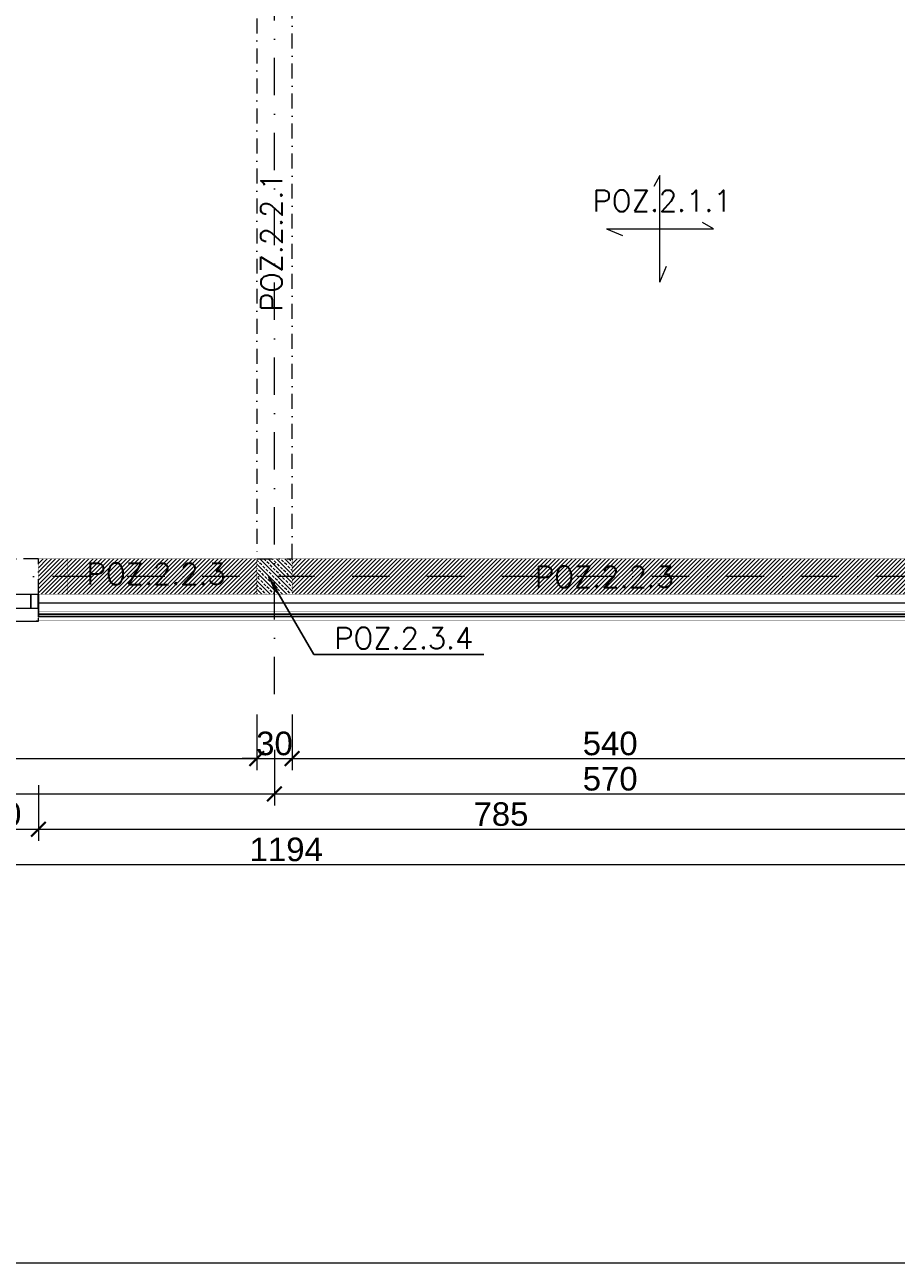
# Model space of a CAD drawing. Extents: x 4615668 to 9294084, y 5325188 to 10688993.
# Tile 545 of 656: x 4647675 to 4648415, y 5334509 to 5335561. Entities that reach past the tile are written whole.
import ezdxf

# ---------------------------------------------------------------- set-up
doc = ezdxf.new("R2010")
doc.units = 0
doc.header["$MEASUREMENT"] = 0
doc.linetypes.add('DASHDOT', pattern=[25.4, 12.7, -6.35, 0, -6.35])
for name, color, linetype, lineweight in [('hatch', 253, 'Continuous', 0), ('K-OPISY', 252, 'Continuous', 15), ('K-OPISY @ 10', 252, 'Continuous', 15), ('ocieplenie', 214, 'Continuous', 13), ('Osie', 175, 'DASHDOT', 9), ('Wymiar', 7, 'Continuous', 9)]:
    doc.layers.add(name, color=color, linetype=linetype, lineweight=lineweight)
doc.layers.add('sciany', color=1, linetype='Continuous')
doc.layers.add('STOLARKA', color=4, linetype='Continuous')
doc.styles.add('Arial Narrow 20', font='arial.ttf', dxfattribs={"height": 20})
doc.styles.add('Opis', font='simplex.shx')
doc.styles.add('Simplex', font='simplex.shx')
doc.linetypes.add('BATTING', pattern='A,0.00254,-2.54,[134,ltypeshp.shx,S=2.54,R=0,X=-2.54,Y=0],-5.08,[134,ltypeshp.shx,S=2.54,R=180,X=2.54,Y=0],-2.54', length=10.16254)
doc.dimstyles.new('1do100 ok', dxfattribs={"dimscale": 0.5, "dimtxt": 12, "dimasz": 25, "dimexe": 20, "dimexo": 0, "dimgap": 5, "dimtad": 1, "dimdec": 0, "dimzin": 9, "dimtxsty": 'Arial Narrow 20', "dimblk": 'ARCHTICK', "dimcen": 3, "dimdle": 20, "dimclrd": 256, "dimclre": 256, "dimclrt": 256, "dimadec": 0, "dimazin": 2, "dimtfac": 1, "dimtdec": 0, "dimtix": 1, "dimtmove": 2, "dimatfit": 3, "dimldrblk": 'NONE', "dimfxl": 0, "dimtvp": 1, "dimtolj": 1, "dimtzin": 0, "dimlwd": 5, "dimlwe": 5, "dimarcsym": 0})
doc.dimstyles.new('1do50', dxfattribs={"dimscale": 5, "dimtxt": 2.5, "dimasz": 2.5, "dimexe": 2.5, "dimexo": 0.5, "dimgap": 1, "dimtad": 1, "dimdec": 1, "dimrnd": 0.5, "dimzin": 12, "dimdsep": 46, "dimtxsty": 'Simplex', "dimblk": 'OBLIQUE', "dimcen": 0.5, "dimdle": 2.5, "dimclrd": 256, "dimclre": 256, "dimclrt": 256, "dimadec": 1, "dimazin": 3, "dimtfac": 1, "dimtdec": 1, "dimtix": 1, "dimtmove": 0, "dimatfit": 3, "dimfxl": 0, "dimtolj": 1, "dimtzin": 0, "dimarcsym": 0})

# ---------------------------------------------------------------- blocks, each defined once
blk = doc.blocks.new('G$C61CBF25F')
at = {"layer": 'Osie', "lineweight": 0, "ltscale": 2.5}
for p, q in [((855, 0), (855, 1880)), ((1525, 100), (204.8, 100))]:
    blk.add_line(p, q, dxfattribs=at)
blk = doc.blocks.new('G$C0CCF9696')
at = {"layer": 'STOLARKA', "color": 5, "lineweight": 0}
blk.add_line((100, 30), (0, 30), dxfattribs=at)
for points in [[(68, 59.5), (68, 53.5), (56, 53.5), (56, 59.5)], [(68, 59.5), (68, 53.5), (56, 53.5), (56, 59.5)], [(68, 53.5), (68, 6.5), (56, 6.5), (56, 53.5)], [(68, 53.5), (68, 6.5), (56, 6.5), (56, 53.5)], [(68, 0.5), (68, 6.5), (56, 6.5), (56, 0.5)]]:
    blk.add_lwpolyline(points, close=True, dxfattribs=at)
blk.add_lwpolyline([(76, 0), (79, 0), (79, 60), (76, 60)], dxfattribs=at)
blk.add_lwpolyline([(76, 0), (79, 0), (79, 60), (76, 60)], dxfattribs=at)
blk = doc.blocks.new('_ArchTick')
at = {"color": 0, "linetype": 'ByBlock', "const_width": 0.15}
blk.add_lwpolyline([(-0.5, -0.5), (0.5, 0.5)], dxfattribs=at)
blk = doc.blocks.new('*D1035')
at = {"layer": 'Defpoints', "color": 0}
for p in [(4647352.2, 5335077.9), (4647872.2, 5335078.6), (4647872.2, 5334937.9)]:
    blk.add_point(p, dxfattribs=at)
at = {"layer": 'Wymiar', "linetype": 'Continuous', "lineweight": 5}
for p, q in [((4647352.2, 5334975.4), (4647352.2, 5334927.9)), ((4647872.2, 5334975.4), (4647872.2, 5334927.9)), ((4647342.2, 5334937.9), (4647882.2, 5334937.9))]:
    blk.add_line(p, q, dxfattribs=at)
at = {"layer": 'Wymiar', "linetype": 'ByBlock', "lineweight": 5, "xscale": 12.5, "yscale": 12.5, "zscale": 12.5, "rotation": 180}
blk.add_blockref('_ArchTick', (4647352.2, 5334937.9), dxfattribs=at)
at = {"layer": 'Wymiar', "linetype": 'ByBlock', "lineweight": 5, "xscale": 12.5, "yscale": 12.5, "zscale": 12.5}
blk.add_blockref('_ArchTick', (4647872.2, 5334937.9), dxfattribs=at)
at = {"layer": 'Wymiar', "lineweight": 0, "ltscale": 40, "insert": (4647612.2, 5334950.6), "char_height": 20, "attachment_point": 5, "style": 'Arial Narrow 20'}
blk.add_mtext('\\A1;520', dxfattribs=at)
blk = doc.blocks.new('_None')
blk = doc.blocks.new('*D1036')
at = {"layer": 'Defpoints', "color": 0}
for p in [(4647872.2, 5335078.6), (4647902.2, 5335078.6), (4647902.2, 5334937.9)]:
    blk.add_point(p, dxfattribs=at)
at = {"layer": 'Wymiar', "linetype": 'Continuous', "lineweight": 5}
for p, q in [((4647872.2, 5334975.4), (4647872.2, 5334927.9)), ((4647902.2, 5334975.4), (4647902.2, 5334927.9)), ((4647872.2, 5334937.9), (4647859.7, 5334937.9)), ((4647862.2, 5334937.9), (4647912.2, 5334937.9)), ((4647902.2, 5334937.9), (4647914.7, 5334937.9))]:
    blk.add_line(p, q, dxfattribs=at)
at = {"layer": 'Wymiar', "linetype": 'ByBlock', "lineweight": 5, "xscale": 12.5, "yscale": 12.5, "zscale": 12.5}
blk.add_blockref('_ArchTick', (4647872.2, 5334937.9), dxfattribs=at)
at = {"layer": 'Wymiar', "linetype": 'ByBlock', "lineweight": 5, "xscale": 12.5, "yscale": 12.5, "zscale": 12.5, "rotation": 180}
blk.add_blockref('_ArchTick', (4647902.2, 5334937.9), dxfattribs=at)
at = {"layer": 'Wymiar', "lineweight": 0, "ltscale": 40, "insert": (4647887.2, 5334950.6), "char_height": 20, "attachment_point": 5, "style": 'Arial Narrow 20'}
blk.add_mtext('\\A1;30', dxfattribs=at)
blk = doc.blocks.new('*D1037')
at = {"layer": 'Defpoints', "color": 0}
for p in [(4647902.2, 5335078.6), (4648442.2, 5335078.6), (4648442.2, 5334937.9)]:
    blk.add_point(p, dxfattribs=at)
at = {"layer": 'Wymiar', "linetype": 'Continuous', "lineweight": 5}
for p, q in [((4647902.2, 5334975.4), (4647902.2, 5334927.9)), ((4648442.2, 5334975.4), (4648442.2, 5334927.9)), ((4647892.2, 5334937.9), (4648452.2, 5334937.9))]:
    blk.add_line(p, q, dxfattribs=at)
at = {"layer": 'Wymiar', "linetype": 'ByBlock', "lineweight": 5, "xscale": 12.5, "yscale": 12.5, "zscale": 12.5, "rotation": 180}
blk.add_blockref('_ArchTick', (4647902.2, 5334937.9), dxfattribs=at)
at = {"layer": 'Wymiar', "linetype": 'ByBlock', "lineweight": 5, "xscale": 12.5, "yscale": 12.5, "zscale": 12.5}
blk.add_blockref('_ArchTick', (4648442.2, 5334937.9), dxfattribs=at)
at = {"layer": 'Wymiar', "lineweight": 0, "ltscale": 40, "insert": (4648172.2, 5334950.6), "char_height": 20, "attachment_point": 5, "style": 'Arial Narrow 20'}
blk.add_mtext('\\A1;540', dxfattribs=at)
blk = doc.blocks.new('*D1041')
at = {"layer": 'Defpoints', "color": 0}
for p in [(4647337.2, 5335083.1), (4647887.2, 5335042.6), (4647887.2, 5334907.9)]:
    blk.add_point(p, dxfattribs=at)
at = {"layer": 'Wymiar', "linetype": 'Continuous', "lineweight": 5}
for p, q in [((4647337.2, 5334945.4), (4647337.2, 5334897.9)), ((4647887.2, 5334945.4), (4647887.2, 5334897.9)), ((4647327.2, 5334907.9), (4647897.2, 5334907.9))]:
    blk.add_line(p, q, dxfattribs=at)
at = {"layer": 'Wymiar', "linetype": 'ByBlock', "lineweight": 5, "xscale": 12.5, "yscale": 12.5, "zscale": 12.5, "rotation": 180}
blk.add_blockref('_ArchTick', (4647337.2, 5334907.9), dxfattribs=at)
at = {"layer": 'Wymiar', "linetype": 'ByBlock', "lineweight": 5, "xscale": 12.5, "yscale": 12.5, "zscale": 12.5}
blk.add_blockref('_ArchTick', (4647887.2, 5334907.9), dxfattribs=at)
at = {"layer": 'Wymiar', "lineweight": 0, "ltscale": 40, "insert": (4647612.2, 5334920.6), "char_height": 20, "attachment_point": 5, "style": 'Arial Narrow 20'}
blk.add_mtext('\\A1;550', dxfattribs=at)
blk = doc.blocks.new('*D1042')
at = {"layer": 'Defpoints', "color": 0}
for p in [(4647887.2, 5335042.6), (4648457.2, 5335024.7), (4648457.2, 5334907.9)]:
    blk.add_point(p, dxfattribs=at)
at = {"layer": 'Wymiar', "linetype": 'Continuous', "lineweight": 5}
for p, q in [((4647887.2, 5334945.4), (4647887.2, 5334897.9)), ((4648457.2, 5334945.4), (4648457.2, 5334897.9)), ((4647877.2, 5334907.9), (4648467.2, 5334907.9))]:
    blk.add_line(p, q, dxfattribs=at)
at = {"layer": 'Wymiar', "linetype": 'ByBlock', "lineweight": 5, "xscale": 12.5, "yscale": 12.5, "zscale": 12.5, "rotation": 180}
blk.add_blockref('_ArchTick', (4647887.2, 5334907.9), dxfattribs=at)
at = {"layer": 'Wymiar', "linetype": 'ByBlock', "lineweight": 5, "xscale": 12.5, "yscale": 12.5, "zscale": 12.5}
blk.add_blockref('_ArchTick', (4648457.2, 5334907.9), dxfattribs=at)
at = {"layer": 'Wymiar', "lineweight": 0, "ltscale": 40, "insert": (4648172.2, 5334920.6), "char_height": 20, "attachment_point": 5, "style": 'Arial Narrow 20'}
blk.add_mtext('\\A1;570', dxfattribs=at)
blk = doc.blocks.new('*D1044')
at = {"layer": 'Defpoints', "color": 0}
for p in [(4647300.2, 5335039.8), (4648494.2, 5335039.8), (4648494.2, 5334847.9)]:
    blk.add_point(p, dxfattribs=at)
at = {"layer": 'Wymiar', "linetype": 'Continuous', "lineweight": 5}
for p, q in [((4647300.2, 5334885.4), (4647300.2, 5334837.9)), ((4648494.2, 5334885.4), (4648494.2, 5334837.9)), ((4647290.2, 5334847.9), (4648504.2, 5334847.9))]:
    blk.add_line(p, q, dxfattribs=at)
at = {"layer": 'Wymiar', "linetype": 'ByBlock', "lineweight": 5, "xscale": 12.5, "yscale": 12.5, "zscale": 12.5, "rotation": 180}
blk.add_blockref('_ArchTick', (4647300.2, 5334847.9), dxfattribs=at)
at = {"layer": 'Wymiar', "linetype": 'ByBlock', "lineweight": 5, "xscale": 12.5, "yscale": 12.5, "zscale": 12.5}
blk.add_blockref('_ArchTick', (4648494.2, 5334847.9), dxfattribs=at)
at = {"layer": 'Wymiar', "lineweight": 0, "ltscale": 40, "insert": (4647897.2, 5334860.6), "char_height": 20, "attachment_point": 5, "style": 'Arial Narrow 20'}
blk.add_mtext('\\A1;1194', dxfattribs=at)
blk = doc.blocks.new('_Oblique')
at = {"color": 0, "linetype": 'ByBlock', "lineweight": -2}
blk.add_line((-0.5, -0.5), (0.5, 0.5), dxfattribs=at)
blk = doc.blocks.new('*D4442')
at = {"layer": 'Defpoints', "color": 0}
for p in [(4647626.8, 5335077.5), (4647686.8, 5335077.5), (4647686.8, 5334877.9)]:
    blk.add_point(p, dxfattribs=at)
at = {"layer": 'Wymiar', "linetype": 'Continuous', "lineweight": 5}
for p, q in [((4647626.8, 5334915.4), (4647626.8, 5334867.9)), ((4647686.8, 5334915.4), (4647686.8, 5334867.9)), ((4647616.8, 5334877.9), (4647696.8, 5334877.9))]:
    blk.add_line(p, q, dxfattribs=at)
at = {"layer": 'Wymiar', "linetype": 'ByBlock', "lineweight": 5, "xscale": 12.5, "yscale": 12.5, "zscale": 12.5, "rotation": 180}
blk.add_blockref('_ArchTick', (4647626.8, 5334877.9), dxfattribs=at)
at = {"layer": 'Wymiar', "linetype": 'ByBlock', "lineweight": 5, "xscale": 12.5, "yscale": 12.5, "zscale": 12.5}
blk.add_blockref('_ArchTick', (4647686.8, 5334877.9), dxfattribs=at)
at = {"layer": 'Wymiar', "lineweight": 0, "ltscale": 40, "insert": (4647656.8, 5334890.6), "char_height": 20, "attachment_point": 5, "style": 'Arial Narrow 20'}
blk.add_mtext('\\A1;60', dxfattribs=at)
blk = doc.blocks.new('*D4443')
at = {"layer": 'Defpoints', "color": 0}
for p in [(4647686.8, 5335077.5), (4648472.2, 5335077.5), (4648472.2, 5334877.9)]:
    blk.add_point(p, dxfattribs=at)
at = {"layer": 'Wymiar', "linetype": 'Continuous', "lineweight": 5}
for p, q in [((4647686.8, 5334915.4), (4647686.8, 5334867.9)), ((4648472.2, 5334915.4), (4648472.2, 5334867.9)), ((4647676.8, 5334877.9), (4648482.2, 5334877.9))]:
    blk.add_line(p, q, dxfattribs=at)
at = {"layer": 'Wymiar', "linetype": 'ByBlock', "lineweight": 5, "xscale": 12.5, "yscale": 12.5, "zscale": 12.5, "rotation": 180}
blk.add_blockref('_ArchTick', (4647686.8, 5334877.9), dxfattribs=at)
at = {"layer": 'Wymiar', "linetype": 'ByBlock', "lineweight": 5, "xscale": 12.5, "yscale": 12.5, "zscale": 12.5}
blk.add_blockref('_ArchTick', (4648472.2, 5334877.9), dxfattribs=at)
at = {"layer": 'Wymiar', "lineweight": 0, "ltscale": 40, "insert": (4648079.5, 5334890.6), "char_height": 20, "attachment_point": 5, "style": 'Arial Narrow 20'}
blk.add_mtext('\\A1;785', dxfattribs=at)

msp = doc.modelspace()

# ---------------------------------------------------------------- hatches: boundary and pattern name
at = {"layer": 'hatch', "lineweight": 0, "ltscale": 40, "transparency": 33554687}
h = msp.add_hatch(dxfattribs=at)
h.set_pattern_fill('ANSI31', color=256, scale=20)
h.set_pattern_definition([(45, (9338.0078, -10341.498), (-1.767766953, 1.767766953), [])])
h.paths.add_polyline_path([(4647686.782, 5335092.473), (4647686.782, 5335077.473), (4647711.782, 5335077.473), (4647711.782, 5335092.473), (4647686.782, 5335092.473)], is_closed=False)
h.paths.add_polyline_path([(4647686.782, 5335107.473), (4647686.782, 5335092.473), (4647711.782, 5335092.473), (4647711.782, 5335107.473), (4647686.782, 5335107.473)], is_closed=False)
h.paths.add_polyline_path([(4647711.782, 5335107.473), (4647711.782, 5335092.473), (4647872.195, 5335092.473), (4647872.195, 5335107.473), (4647711.782, 5335107.473)], is_closed=False)
h.paths.add_polyline_path([(4647711.782, 5335092.473), (4647711.782, 5335077.473), (4647872.195, 5335077.473), (4647872.195, 5335092.473), (4647711.782, 5335092.473)], is_closed=False)
h.paths.add_polyline_path([(4647902.195, 5335092.473), (4647902.195, 5335077.473), (4648442.195, 5335077.473), (4648442.195, 5335092.473), (4647902.195, 5335092.473)], is_closed=False)
h.paths.add_polyline_path([(4647902.195, 5335107.473), (4647902.195, 5335092.473), (4648442.195, 5335092.473), (4648442.195, 5335107.473), (4647902.195, 5335107.473)], is_closed=False)
h = msp.add_hatch(dxfattribs=at)
h.set_pattern_fill('ANSI33', color=256, scale=20, angle=90)
h.set_pattern_definition([(135, (8768.008, -12021.482), (-3.535533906, -3.535533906), []), (135, (8768.008, -12017.9466), (-3.535533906, -3.535533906), [2.5, -1.25])])
h.paths.add_polyline_path([(4647872.195, 5335077.488), (4647902.195, 5335077.488), (4647902.195, 5335107.488), (4647872.195, 5335107.488)])

# ---------------------------------------------------------------- linework, layer by layer
at = {"linetype": 'DASHDOT', "lineweight": 0}
for points in [[(4647872.195, 5335107.473), (4647902.195, 5335107.473), (4647902.195, 5335617.473), (4647872.195, 5335617.473)], [(4647626.782, 5335107.473), (4647626.782, 5335077.473), (4647686.782, 5335077.498), (4647686.782, 5335107.498)]]:
    msp.add_lwpolyline(points, close=True, dxfattribs=at)
at = {"layer": 'hatch', "color": 252}
msp.add_lwpolyline([(4646031.587, 5337337.245), (4649851.587, 5337337.245), (4649851.587, 5334509.245), (4646031.587, 5334509.245)], close=True, dxfattribs=at)
at = {"layer": 'hatch', "linetype": 'BATTING', "lineweight": 0, "ltscale": 0.75}
msp.add_lwpolyline([(4648479.695, 5335127.257), (4648479.695, 5335127.257), (4648479.695, 5335069.973), (4647686.779, 5335069.973), (4647686.779, 5335069.973)], dxfattribs=at)
at = {"layer": 'ocieplenie', "lineweight": 0, "ltscale": 40, "const_width": 0.1}
msp.add_lwpolyline([(4648472.195, 5335129.223), (4648494.195, 5335129.223), (4648494.195, 5335055.473), (4647684.779, 5335055.473), (4647684.779, 5335065.473)], dxfattribs=at)
at = {"layer": 'ocieplenie', "lineweight": 0, "ltscale": 40}
msp.add_lwpolyline([(4648472.195, 5335127.223, 0.2, 0.2, 0), (4648487.195, 5335127.223, 0.2, 0.2, 0), (4648487.195, 5335062.473, 0.2, 0.2, 0), (4647686.779, 5335062.473, 0.2, 0.2, 0), (4647686.779, 5335077.473, 0.2, 0.2, 0)], format="xyseb", dxfattribs=at)
at = {"layer": 'ocieplenie', "lineweight": -3, "ltscale": 40}
for points in [[(4648472.195, 5335127.223), (4648489.195, 5335127.223), (4648489.195, 5335060.473), (4647686.779, 5335060.473), (4647686.779, 5335077.473)], [(4648472.195, 5335127.223), (4648491.195, 5335127.223), (4648491.195, 5335058.473), (4647686.779, 5335058.473), (4647686.779, 5335077.473)]]:
    msp.add_lwpolyline(points, dxfattribs=at)
at = {"layer": 'sciany', "ltscale": 40, "const_width": 0.3}
for points in [[(4647686.782, 5335077.473), (4647872.195, 5335077.473), (4647872.195, 5335107.473), (4647686.782, 5335107.473)], [(4647686.782, 5335077.473), (4647711.782, 5335077.473), (4647711.782, 5335107.473), (4647686.782, 5335107.473)], [(4647872.195, 5335077.473), (4647902.195, 5335077.473), (4647902.195, 5335107.473), (4647872.195, 5335107.473)], [(4647902.195, 5335077.473), (4648442.195, 5335077.473), (4648442.195, 5335107.473), (4647902.195, 5335107.473)]]:
    msp.add_lwpolyline(points, close=True, dxfattribs=at)
at = {"layer": 'Wymiar', "linetype": 'Continuous', "ltscale": 40}
for p, q in [((4648214.453, 5335433.154), (4648209.147, 5335423.871)), ((4648214.453, 5335342.515), (4648214.453, 5335433.154)), ((4648259.773, 5335387.835), (4648250.489, 5335393.141)), ((4648169.133, 5335387.835), (4648259.773, 5335387.835)), ((4648169.133, 5335387.835), (4648182.615, 5335382.137)), ((4648214.453, 5335342.515), (4648220.151, 5335355.997))]:
    msp.add_line(p, q, dxfattribs=at)

# ---------------------------------------------------------------- block references
at = {"lineweight": 0, "ltscale": 40}
msp.add_blockref('G$C61CBF25F', (4647032.195, 5334992.473), dxfattribs=at)
at = {"color": 1, "lineweight": 0, "ltscale": 40, "rotation": 270}
msp.add_blockref('G$C0CCF9696', (4647626.945, 5335133.473), dxfattribs=at)

# ---------------------------------------------------------------- texts
at = {"layer": 'K-OPISY', "char_height": 18, "style": 'Simplex'}
for s, insert, attachment_point in [('{\\C0;POZ.2.1.1}', (4648275.31, 5335402.566), 9), ('{\\C0;POZ.2.3.4}', (4647938.007, 5335031.134), 7)]:
    msp.add_mtext(s, dxfattribs=dict(at, insert=insert, attachment_point=attachment_point))
at = {"layer": 'K-OPISY @ 10', "char_height": 18, "width": 427.87447, "attachment_point": 1, "style": 'Opis'}
for s, insert, rotation in [('{\\C0;POZ.2.2.1}', (4647875.73, 5335317.612), 90), ('{\\C0;POZ.2.2.3}', (4647727.775, 5335103.807), 0), ('{\\C0;POZ.2.2.3}', (4648108.391, 5335101.226), 0)]:
    msp.add_mtext(s, dxfattribs=dict(at, insert=insert, rotation=rotation))

# ---------------------------------------------------------------- dimensions: what is measured, and where the dimension line sits
at = {"layer": 'Wymiar', "color": 31, "linetype": 'Continuous', "lineweight": 0}
for base, p1, p2, picture, middle in [((4647887.195, 5334907.923), (4647337.195, 5335083.105), (4647887.195, 5335042.575), '*D1041', (4647612.195, 5334920.634)), ((4647872.195, 5334937.923), (4647352.195, 5335077.937), (4647872.195, 5335078.636), '*D1035', (4647612.195, 5334950.634)), ((4647686.779, 5334877.923), (4647626.782, 5335077.498), (4647686.779, 5335077.498), '*D4442', (4647656.78, 5334890.634)), ((4648472.195, 5334877.923), (4647686.779, 5335077.498), (4648472.195, 5335077.473), '*D4443', (4648079.487, 5334890.634)), ((4647902.195, 5334937.923), (4647872.195, 5335078.636), (4647902.195, 5335078.636), '*D1036', (4647887.195, 5334950.641)), ((4648442.195, 5334937.923), (4647902.195, 5335078.636), (4648442.195, 5335078.636), '*D1037', (4648172.195, 5334950.634)), ((4648457.195, 5334907.923), (4647887.195, 5335042.575), (4648457.195, 5335024.694), '*D1042', (4648172.195, 5334920.634)), ((4648494.195, 5334847.923), (4647300.195, 5335039.843), (4648494.195, 5335039.843), '*D1044', (4647897.195, 5334860.634))]:
    dim = msp.add_linear_dim(base=base, p1=p1, p2=p2, dimstyle='1do100 ok', override={"dimtxsty": 'Arial Narrow 20', "dimldrblk": 'None'}, dxfattribs=at)
    dim.commit()
    dim.dimension.update_dxf_attribs({"geometry": picture, "text_midpoint": middle})

# ---------------------------------------------------------------- leaders
at = {"layer": 'K-OPISY', "annotation_type": 0, "has_hookline": 1, "hookline_direction": 0, "text_width": 126.857}
msp.add_leader([(4647882.175, 5335092.642), (4647920.507, 5335026.134), (4647933.007, 5335026.134)], dimstyle='1do50', override={"dimgap": 1, "dimtad": 1}, dxfattribs=at)

doc.saveas('drawing.dxf')
